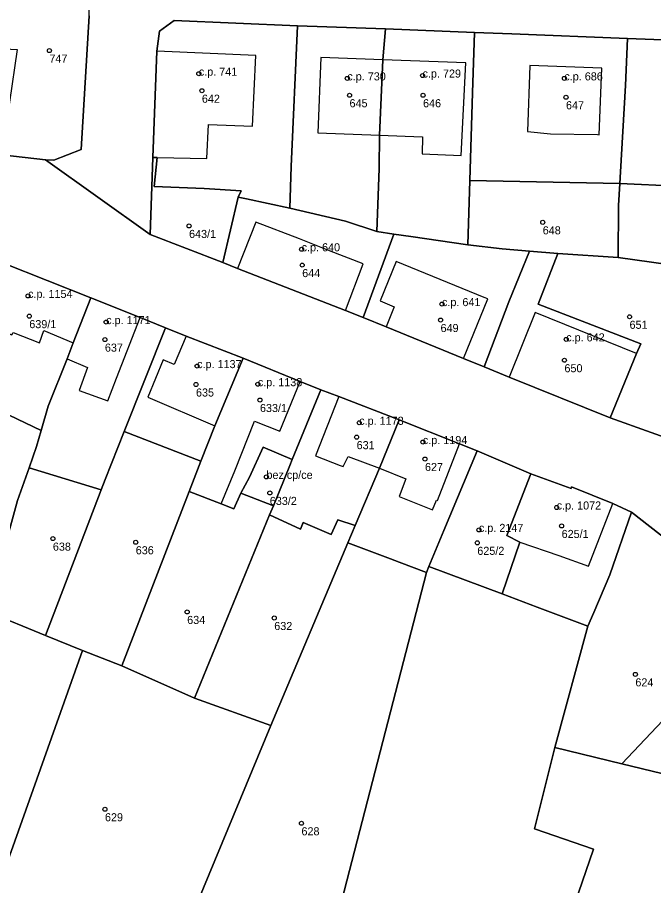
# Model space of a CAD drawing. Extents: x -878211 to -870363, y -1058464 to -1052522.
# Drawn here: x -874523.6 to -874444.8, y -1056594.5 to -1056486.9 of the extents above; entities that cross this region are included whole.
import ezdxf

# ---------------------------------------------------------------- set-up
doc = ezdxf.new("R2010")
doc.units = 0
for name, color, linetype in [('Vrstva 50', 7, 'Continuous'), ('Vrstva 51', 7, 'Continuous'), ('Vrstva 52', 7, 'Continuous')]:
    doc.layers.add(name, color=color, linetype=linetype)

msp = doc.modelspace()

# ---------------------------------------------------------------- linework, layer by layer
at = {"layer": 'Vrstva 50'}
for centre in [(-874519.64, -1056491.02994), (-874501.14, -1056493.88994), (-874473.44, -1056494.11994), (-874482.75, -1056494.46994), (-874455.88, -1056494.46994), (-874500.76, -1056495.99994), (-874482.48, -1056496.55994), (-874473.38, -1056496.55994), (-874455.68, -1056496.80994), (-874458.56, -1056512.29994), (-874502.35, -1056512.74994), (-874488.41, -1056515.63994), (-874488.34, -1056517.59994), (-874522.28, -1056521.41994), (-874471.03, -1056522.42994), (-874522.13, -1056523.91994), (-874447.81, -1056523.99994), (-874512.61, -1056524.65994), (-874471.21, -1056524.39994), (-874512.77, -1056526.82994), (-874455.65, -1056526.79994), (-874455.87, -1056529.37994), (-874501.35, -1056530.10994), (-874501.49, -1056532.38994), (-874493.83, -1056532.34994), (-874493.57, -1056534.30994), (-874481.28, -1056537.12994), (-874481.6, -1056538.90994), (-874473.4, -1056539.51994), (-874473.14, -1056541.61994), (-874492.77, -1056543.82994), (-874492.35, -1056545.81994), (-874456.83, -1056547.61994), (-874456.22, -1056549.90994), (-874466.46, -1056550.39994), (-874519.21, -1056551.47994), (-874508.95, -1056551.92994), (-874466.66, -1056551.99994), (-874502.58, -1056560.55994), (-874491.8, -1056561.30994), (-874447.09, -1056568.28994), (-874512.76, -1056584.99994), (-874488.43, -1056586.73994)]:
    msp.add_circle(centre, 0.25, dxfattribs=at)
at = {"layer": 'Vrstva 51'}
for points in [[(-874540.74, -1056481.47), (-874541.04, -1056482.41), (-874536.01, -1056483.21), (-874537.05, -1056490.1), (-874536.06, -1056490.23), (-874523.64, -1056490.9), (-874525.53, -1056503.93), (-874520.11, -1056504.57), (-874519.11, -1056504.61), (-874515.7, -1056503.29), (-874514.7, -1056486.72), (-874514.71, -1056483.17)], [(-874506.67, -1056507.87), (-874500.46, -1056508.09), (-874495.88, -1056508.38), (-874496.27, -1056509.17), (-874495.25, -1056509.38), (-874489.86, -1056510.53), (-874489.69, -1056505.39), (-874488.91, -1056487.97), (-874504.18, -1056487.32), (-874506.02, -1056488.63), (-874506.34, -1056491.11), (-874506.83, -1056504.26), (-874506.3, -1056504.29)], [(-874479.12, -1056513.45), (-874478.82, -1056505.64), (-874478.76, -1056501.52), (-874478.35, -1056492.18), (-874478.01, -1056488.35), (-874488.91, -1056487.97), (-874489.69, -1056505.39), (-874489.86, -1056510.53), (-874482.96, -1056512.16)], [(-874467.57, -1056507.11), (-874467.24, -1056496.27), (-874467, -1056488.79), (-874478.01, -1056488.35), (-874478.35, -1056492.18), (-874478.76, -1056501.52), (-874478.82, -1056505.64), (-874479.12, -1056513.45), (-874477.01, -1056513.77), (-874474.89, -1056514.07), (-874467.82, -1056515.09)], [(-874462.38, -1056488.97), (-874467, -1056488.79), (-874467.24, -1056496.27), (-874467.57, -1056507.11), (-874449.01, -1056507.47), (-874448.8, -1056503.9), (-874448.31, -1056495.34), (-874448.07, -1056489.55)], [(-874432.39, -1056490.1), (-874444.81, -1056489.66), (-874448.07, -1056489.55), (-874448.31, -1056495.34), (-874448.8, -1056503.9), (-874449.01, -1056507.47), (-874441.89, -1056507.84), (-874433.32, -1056507.58)], [(-874496.27, -1056509.17), (-874495.88, -1056508.38), (-874500.46, -1056508.09), (-874506.67, -1056507.87), (-874506.3, -1056504.29), (-874506.83, -1056504.26), (-874507.18, -1056513.82), (-874498.17, -1056517.29)], [(-874449.01, -1056507.47), (-874467.57, -1056507.11), (-874467.82, -1056515.09), (-874463.58, -1056515.6), (-874460.19, -1056515.86), (-874456.71, -1056516.14), (-874449.2, -1056516.64), (-874449.17, -1056510.21)], [(-874436.25, -1056518.17), (-874434.2, -1056518.31), (-874433.32, -1056507.58), (-874441.89, -1056507.84), (-874449.01, -1056507.47), (-874449.17, -1056510.21), (-874449.2, -1056516.64), (-874440.69, -1056517.87), (-874440.26, -1056517.9)], [(-874489.86, -1056510.53), (-874495.25, -1056509.38), (-874496.27, -1056509.17), (-874498.17, -1056517.29), (-874496.35, -1056518.01), (-874482.98, -1056523.23), (-874480.78, -1056524.09), (-874477.01, -1056513.77), (-874479.12, -1056513.45), (-874482.96, -1056512.16)], [(-874460.19, -1056515.86), (-874463.58, -1056515.6), (-874467.82, -1056515.09), (-874474.89, -1056514.07), (-874477.01, -1056513.77), (-874480.78, -1056524.09), (-874477.96, -1056525.24), (-874468.37, -1056529.16), (-874465.81, -1056530.21), (-874462.76, -1056522.16)], [(-874520.66, -1056538.08), (-874519.79, -1056535.06), (-874517.46, -1056529.22), (-874516.68, -1056527.23), (-874514.5, -1056521.67), (-874525.31, -1056517.35), (-874527.37, -1056516.49), (-874529.39, -1056527.23), (-874526.74, -1056528.08), (-874528.64, -1056534.27)], [(-874456.71, -1056516.14), (-874460.19, -1056515.86), (-874462.76, -1056522.16), (-874465.81, -1056530.21), (-874462.71, -1056531.46), (-874450.22, -1056536.5), (-874446.97, -1056528.56), (-874446.41, -1056527.36), (-874459.13, -1056522.44)], [(-874456.71, -1056516.14), (-874459.13, -1056522.44), (-874446.41, -1056527.36), (-874446.97, -1056528.56), (-874450.22, -1056536.5), (-874440.04, -1056540.15), (-874440.69, -1056517.87), (-874449.2, -1056516.64)], [(-874520.66, -1056538.08), (-874521.24, -1056540.06), (-874522.16, -1056542.69), (-874513.23, -1056545.42), (-874512.74, -1056544.16), (-874510.37, -1056538.2), (-874505.28, -1056525.37), (-874508.4, -1056524.09), (-874514.5, -1056521.67), (-874516.68, -1056527.23), (-874517.46, -1056529.22), (-874519.79, -1056535.06)], [(-874510.37, -1056538.2), (-874500.87, -1056541.88), (-874499.17, -1056537.49), (-874495.65, -1056529.12), (-874502.7, -1056526.38), (-874505.28, -1056525.37)], [(-874502.32, -1056545.62), (-874498.39, -1056547.15), (-874496.79, -1056547.78), (-874495.93, -1056545.84), (-874494.86, -1056543.85), (-874493.17, -1056540.16), (-874489.57, -1056541.69), (-874486.02, -1056533.04), (-874488.59, -1056532), (-874495.65, -1056529.12), (-874499.17, -1056537.49), (-874500.87, -1056541.88)], [(-874528.64, -1056534.27), (-874530.6, -1056533.68), (-874535.12, -1056557.72), (-874527.37, -1056560.52), (-874523.57, -1056546.74), (-874522.16, -1056542.69), (-874521.24, -1056540.06), (-874520.66, -1056538.08)], [(-874481.78, -1056549.86), (-874478.78, -1056542.75), (-874476.32, -1056536.77), (-874483.81, -1056533.89), (-874486.02, -1056533.04), (-874489.57, -1056541.69), (-874489.87, -1056542.43), (-874491.91, -1056547.41), (-874492.37, -1056548.54), (-874488.57, -1056550.29), (-874488.23, -1056549.49), (-874484.76, -1056550.98), (-874483.91, -1056549.13)], [(-874481.78, -1056549.86), (-874482.68, -1056552), (-874477.4, -1056553.99), (-874476.32, -1056554.41), (-874472.96, -1056555.68), (-874472.65, -1056554.94), (-874470.8, -1056550.48), (-874466.68, -1056540.59), (-874468.85, -1056539.73), (-874476.32, -1056536.77), (-874478.78, -1056542.75)], [(-874513.23, -1056545.42), (-874520.14, -1056563.47), (-874515.54, -1056565.34), (-874510.67, -1056567.24), (-874502.32, -1056545.62), (-874500.87, -1056541.88), (-874510.37, -1056538.2), (-874512.74, -1056544.16)], [(-874491.91, -1056547.41), (-874489.87, -1056542.43), (-874489.57, -1056541.69), (-874493.17, -1056540.16), (-874494.86, -1056543.85), (-874495.93, -1056545.84)], [(-874463.6, -1056558.33), (-874461.38, -1056551.92), (-874463, -1056551.07), (-874460.03, -1056543.47), (-874466.68, -1056540.59), (-874470.8, -1056550.48), (-874472.65, -1056554.94)], [(-874522.16, -1056542.69), (-874523.57, -1056546.74), (-874527.37, -1056560.52), (-874520.14, -1056563.47), (-874513.23, -1056545.42)], [(-874463.6, -1056558.33), (-874459.26, -1056559.96), (-874452.98, -1056562.31), (-874452.25, -1056560.61), (-874450.25, -1056555.95), (-874447.57, -1056548.18), (-874449.88, -1056547.12), (-874455.01, -1056545.08), (-874455.04, -1056545.28), (-874460.03, -1056543.47), (-874463, -1056551.07), (-874461.38, -1056551.92)], [(-874502.32, -1056545.62), (-874510.67, -1056567.24), (-874501.67, -1056571.24), (-874492.37, -1056548.54), (-874491.91, -1056547.41), (-874495.93, -1056545.84), (-874496.79, -1056547.78), (-874498.39, -1056547.15)], [(-874501.67, -1056571.24), (-874492.23, -1056574.63), (-874482.68, -1056552), (-874481.78, -1056549.86), (-874483.91, -1056549.13), (-874484.76, -1056550.98), (-874488.23, -1056549.49), (-874488.57, -1056550.29), (-874492.37, -1056548.54)], [(-874452.98, -1056562.31), (-874457.06, -1056577.35), (-874448.75, -1056579.37), (-874439.34, -1056569.41), (-874437.15, -1056567.37), (-874439.27, -1056565.09), (-874437.98, -1056563.98), (-874440.38, -1056561.36), (-874435.86, -1056557.37), (-874447.57, -1056548.18), (-874450.25, -1056555.95), (-874452.25, -1056560.61)], [(-874482.68, -1056552), (-874492.23, -1056574.63), (-874505.17, -1056605.89), (-874493.95, -1056609.2), (-874487.28, -1056611.12), (-874472.96, -1056555.68), (-874476.32, -1056554.41), (-874477.4, -1056553.99)], [(-874472.96, -1056555.68), (-874487.28, -1056611.12), (-874475.03, -1056615.34), (-874462.44, -1056619.5), (-874452.28, -1056589.96), (-874459.59, -1056587.43), (-874457.06, -1056577.35), (-874452.98, -1056562.31), (-874459.26, -1056559.96), (-874463.6, -1056558.33), (-874472.65, -1056554.94)], [(-874546.14, -1056592.16), (-874545.38, -1056592.43), (-874531.91, -1056597.08), (-874527.34, -1056598.5), (-874515.54, -1056565.34), (-874520.14, -1056563.47), (-874527.37, -1056560.52), (-874535.12, -1056557.72), (-874537.13, -1056556.99), (-874542.4, -1056577.56)], [(-874431.52, -1056583.55), (-874424.45, -1056585.79), (-874417.44, -1056579.26), (-874413.96, -1056575.21), (-874429.2, -1056562.79), (-874433.06, -1056559.63), (-874435.86, -1056557.37), (-874440.38, -1056561.36), (-874437.98, -1056563.98), (-874439.27, -1056565.09), (-874437.15, -1056567.37), (-874439.34, -1056569.41), (-874448.75, -1056579.37)], [(-874492.23, -1056574.63), (-874501.67, -1056571.24), (-874510.67, -1056567.24), (-874515.54, -1056565.34), (-874527.34, -1056598.5), (-874513.29, -1056603.18), (-874505.17, -1056605.89)], [(-874425.86, -1056598.45), (-874429.59, -1056597.21), (-874435.46, -1056595.57), (-874434.41, -1056592.58), (-874433.84, -1056591.24), (-874431.52, -1056583.55), (-874448.75, -1056579.37), (-874457.06, -1056577.35), (-874459.59, -1056587.43), (-874452.28, -1056589.96), (-874462.44, -1056619.5), (-874456.17, -1056621.91), (-874437.15, -1056627.95), (-874417.92, -1056633.73), (-874416.85, -1056634), (-874413.84, -1056620.64), (-874410.55, -1056606.05), (-874410.04, -1056603), (-874412.58, -1056602.26), (-874413.16, -1056604.33), (-874418.14, -1056602.93), (-874417.47, -1056600.82)]]:
    msp.add_lwpolyline(points, close=True, dxfattribs=at)
for points in [[(-874514.7, -1056486.72), (-874515.7, -1056503.29), (-874519.11, -1056504.61), (-874520.11, -1056504.57), (-874507.18, -1056513.82), (-874506.83, -1056504.26), (-874506.34, -1056491.11), (-874506.02, -1056488.63), (-874504.18, -1056487.32), (-874488.91, -1056487.97), (-874478.01, -1056488.35), (-874467, -1056488.79), (-874462.38, -1056488.97), (-874448.07, -1056489.55), (-874444.81, -1056489.66), (-874432.39, -1056490.1), (-874423.32, -1056490.38), (-874414.35, -1056490.88), (-874400.72, -1056491.29), (-874387.81, -1056491.77)], [(-874468.37, -1056529.16), (-874477.96, -1056525.24), (-874480.78, -1056524.09), (-874482.98, -1056523.23), (-874496.35, -1056518.01), (-874498.17, -1056517.29), (-874507.18, -1056513.82), (-874520.11, -1056504.57), (-874525.53, -1056503.93)], [(-874525.31, -1056517.35), (-874514.5, -1056521.67), (-874508.4, -1056524.09), (-874505.28, -1056525.37), (-874502.7, -1056526.38), (-874495.65, -1056529.12), (-874488.59, -1056532), (-874486.02, -1056533.04), (-874483.81, -1056533.89), (-874476.32, -1056536.77), (-874468.85, -1056539.73), (-874466.68, -1056540.59), (-874460.03, -1056543.47), (-874455.04, -1056545.28), (-874455.01, -1056545.08), (-874449.88, -1056547.12), (-874447.57, -1056548.18), (-874435.86, -1056557.37), (-874433.06, -1056559.63), (-874429.2, -1056562.79), (-874413.96, -1056575.21), (-874399.15, -1056580.65), (-874390.92, -1056582.93)], [(-874382.74, -1056575.43), (-874399.25, -1056570.9), (-874411.75, -1056565.79), (-874422.25, -1056556.77), (-874428.53, -1056550.94), (-874428.62, -1056547.76), (-874440.04, -1056540.15), (-874450.22, -1056536.5), (-874462.71, -1056531.46), (-874465.81, -1056530.21), (-874468.37, -1056529.16)]]:
    msp.add_lwpolyline(points, dxfattribs=at)
at = {"layer": 'Vrstva 52'}
for points in [[(-874494.51, -1056500.4), (-874494.07, -1056491.65), (-874506.34, -1056491.11), (-874506.83, -1056504.26), (-874506.3, -1056504.29), (-874500.14, -1056504.38), (-874499.94, -1056500.2)], [(-874486.04, -1056491.88), (-874486.41, -1056501.22), (-874478.76, -1056501.52), (-874478.35, -1056492.18)], [(-874478.35, -1056492.18), (-874478.76, -1056501.52), (-874473.46, -1056501.73), (-874473.5, -1056503.82), (-874468.65, -1056504.02), (-874468.09, -1056492.55)], [(-874460.14, -1056492.88), (-874460.43, -1056501.05), (-874457.59, -1056501.32), (-874451.79, -1056501.42), (-874451.59, -1056501.45), (-874451.25, -1056493.21)], [(-874494.1, -1056512.29), (-874496.35, -1056518.01), (-874482.98, -1056523.23), (-874480.8, -1056517.45), (-874484.96, -1056515.81), (-874488.69, -1056514.35)], [(-874514.5, -1056521.67), (-874525.31, -1056517.35), (-874528, -1056524.77), (-874524.3, -1056526.22), (-874524.14, -1056525.94), (-874520.86, -1056527.21), (-874520.33, -1056525.7), (-874516.68, -1056527.23)], [(-874478.69, -1056522.04), (-874476.96, -1056522.77), (-874477.96, -1056525.24), (-874468.37, -1056529.16), (-874465.34, -1056521.78), (-874465.79, -1056521.59), (-874476.72, -1056517.17)], [(-874517.46, -1056529.22), (-874514.92, -1056530.27), (-874515.94, -1056533.12), (-874512.41, -1056534.4), (-874511.35, -1056531.59), (-874508.4, -1056524.09), (-874514.5, -1056521.67), (-874516.68, -1056527.23)], [(-874462.71, -1056531.46), (-874450.22, -1056536.5), (-874446.97, -1056528.56), (-874459.48, -1056523.45)], [(-874505.56, -1056529.35), (-874507.44, -1056533.97), (-874499.17, -1056537.49), (-874495.65, -1056529.12), (-874502.7, -1056526.38), (-874504.18, -1056529.89)], [(-874502.32, -1056545.62), (-874498.39, -1056547.15), (-874496.7, -1056543.1), (-874494.25, -1056536.93), (-874491.09, -1056538.16), (-874488.59, -1056532), (-874495.65, -1056529.12), (-874499.17, -1056537.49), (-874500.87, -1056541.88)], [(-874483.81, -1056533.89), (-874486.68, -1056541.23), (-874483.62, -1056542.44), (-874483.27, -1056542.54), (-874482.65, -1056541.32), (-874478.78, -1056542.75), (-874476.32, -1056536.77)], [(-874471.59, -1056546.76), (-874468.85, -1056539.73), (-874476.32, -1056536.77), (-874478.78, -1056542.75), (-874475.49, -1056544.07), (-874476.32, -1056546.28), (-874472.19, -1056547.9), (-874471.72, -1056546.73)], [(-874495.93, -1056545.84), (-874491.91, -1056547.41), (-874489.87, -1056542.43), (-874489.57, -1056541.69), (-874493.17, -1056540.16), (-874494.86, -1056543.85)], [(-874470.8, -1056550.48), (-874472.65, -1056554.94), (-874463.6, -1056558.33), (-874461.38, -1056551.92), (-874463, -1056551.07), (-874460.03, -1056543.47), (-874466.68, -1056540.59)], [(-874449.88, -1056547.12), (-874455.01, -1056545.08), (-874455.04, -1056545.28), (-874460.03, -1056543.47), (-874463, -1056551.07), (-874461.38, -1056551.92), (-874456.56, -1056553.58), (-874452.9, -1056554.89)]]:
    msp.add_lwpolyline(points, close=True, dxfattribs=at)

# ---------------------------------------------------------------- texts
at = {"layer": 'Vrstva 50'}
for s, p in [('747', (-874519.64, -1056492.519)), ('c.p. 741', (-874501.14, -1056494.139)), ('c.p. 730', (-874482.75, -1056494.72)), ('c.p. 729', (-874473.44, -1056494.37)), ('c.p. 686', (-874455.88, -1056494.72)), ('642', (-874500.76, -1056497.489)), ('645', (-874482.48, -1056498.049)), ('646', (-874473.38, -1056498.049)), ('647', (-874455.68, -1056498.299)), ('643/1', (-874502.35, -1056514.239)), ('648', (-874458.56, -1056513.789)), ('c.p. 640', (-874488.41, -1056515.889)), ('644', (-874488.34, -1056519.089)), ('c.p. 1154', (-874522.28, -1056521.669)), ('c.p. 641', (-874471.03, -1056522.679)), ('c.p. 1171', (-874512.61, -1056524.909)), ('639/1', (-874522.13, -1056525.409)), ('649', (-874471.21, -1056525.889)), ('651', (-874447.81, -1056525.489)), ('c.p. 642', (-874455.65, -1056527.05)), ('637', (-874512.77, -1056528.319)), ('c.p. 1137', (-874501.35, -1056530.36)), ('650', (-874455.87, -1056530.869)), ('c.p. 1138', (-874493.83, -1056532.6)), ('635', (-874501.49, -1056533.879)), ('633/1', (-874493.57, -1056535.799)), ('c.p. 1178', (-874481.28, -1056537.379)), ('c.p. 1194', (-874473.4, -1056539.77)), ('631', (-874481.6, -1056540.399)), ('627', (-874473.14, -1056543.109)), ('bez cp/ce', (-874492.77, -1056544.08)), ('633/2', (-874492.35, -1056547.309)), ('c.p. 1072', (-874456.83, -1056547.87)), ('c.p. 2147', (-874466.46, -1056550.649)), ('625/1', (-874456.22, -1056551.399)), ('638', (-874519.21, -1056552.969)), ('636', (-874508.95, -1056553.419)), ('625/2', (-874466.66, -1056553.489)), ('634', (-874502.58, -1056562.049)), ('632', (-874491.8, -1056562.799)), ('624', (-874447.09, -1056569.779)), ('629', (-874512.76, -1056586.489)), ('628', (-874488.43, -1056588.229))]:
    msp.add_text(s, height=0.999996, dxfattribs=at).set_placement(p)

doc.saveas('drawing.dxf')
